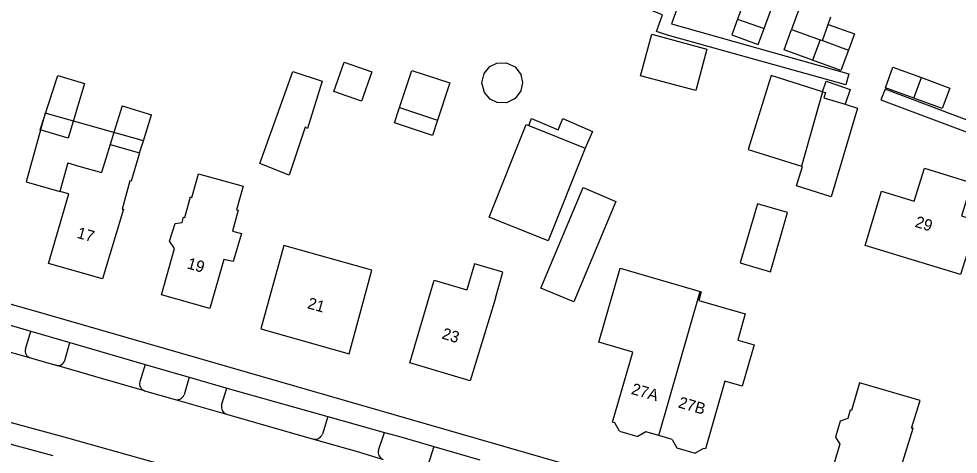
# Model space of a CAD drawing. Extents: x 194485 to 197793, y 468269 to 470822.
# Drawn here: x 196122.3 to 196221.2, y 469637.2 to 469683 of the extents above; entities that cross this region are included whole.
import ezdxf

# ---------------------------------------------------------------- set-up
doc = ezdxf.new("R2010")
doc.units = 0
for name, color, linetype in [('BAG plantopografie panden grensvlak verbouwing pand', 7, 'Continuous'), ('BGT begrenzing pand te verbouwen', 7, 'Continuous'), ('BGT grensvlak gebouwinstallatie plus 1', 7, 'Continuous'), ('BGT grensvlak overig bouwwerk uitbreiding populatie', 7, 'Continuous'), ('BGT grensvlak pand op maaiveld', 7, 'Continuous'), ('BGT grensvlak pand op maaiveld LR', 7, 'Continuous'), ('BGT grensvlak pand te slopen', 7, 'Continuous'), ('BGT grensvlak wegdeel', 7, 'Continuous'), ('BGT tekst huisnummerreeks', 7, 'Continuous')]:
    doc.layers.add(name, color=color, linetype=linetype)

msp = doc.modelspace()

# ---------------------------------------------------------------- linework, layer by layer
at = {"layer": 'BAG plantopografie panden grensvlak verbouwing pand'}
msp.add_lwpolyline([(196135.429, 469670.217), (196125.087, 469673.103), (196123.071, 469665.879), (196126.635, 469664.885)], dxfattribs=at)
at = {"layer": 'BGT begrenzing pand te verbouwen'}
for p, q in [((196132.322, 469671.085), (196131.93, 469669.83)), ((196131.93, 469669.83), (196131.018, 469666.865)), ((196127.47, 469667.877), (196126.635, 469664.885)), ((196127.47, 469667.877), (196128.63, 469667.546)), ((196128.63, 469667.546), (196131.018, 469666.865))]:
    msp.add_line(p, q, dxfattribs=at)
at = {"layer": 'BGT grensvlak gebouwinstallatie plus 1'}
for p, q in [((196199.357, 469686.84), (196197.971, 469683.015)), ((196200.751, 469682.008), (196202.136, 469685.833)), ((196204.539, 469684.416), (196203.652, 469681.929)), ((196207.514, 469682.445), (196207.791, 469683.237)), ((196206.9, 469680.752), (196207.514, 469682.445)), ((196207.514, 469682.445), (196210.265, 469681.447)), ((196210.265, 469681.447), (196209.643, 469679.757)), ((196171.888, 469678.007), (196172.636, 469678.379)), ((196172.636, 469678.379), (196173.601, 469678.414)), ((196173.601, 469678.414), (196174.544, 469677.974)), ((196171.056, 469676.302), (196171.297, 469677.301)), ((196171.297, 469677.301), (196171.888, 469678.007)), ((196174.544, 469677.974), (196175.152, 469677.178)), ((196171.308, 469675.306), (196171.056, 469676.302)), ((196175.152, 469677.178), (196175.334, 469676.327)), ((196175.334, 469676.327), (196175.162, 469675.473)), ((196171.907, 469674.606), (196171.308, 469675.306)), ((196175.162, 469675.473), (196174.563, 469674.67)), ((196172.66, 469674.243), (196171.907, 469674.606)), ((196174.563, 469674.67), (196173.625, 469674.219)), ((196161.858, 469672.101), (196162.389, 469673.706)), ((196173.625, 469674.219), (196172.66, 469674.243)), ((196166.37, 469672.388), (196165.839, 469670.784)), ((196175.973, 469671.834), (196176.288, 469672.56)), ((196176.288, 469672.56), (196179.063, 469671.357)), ((196179.063, 469671.357), (196179.581, 469672.549)), ((196179.581, 469672.549), (196182.698, 469671.196)), ((196165.839, 469670.784), (196161.858, 469672.101)), ((196182.698, 469671.196), (196181.931, 469669.442))]:
    msp.add_line(p, q, dxfattribs=at)
for points in [[(196188.921, 469681.425), (196194.734, 469679.864), (196193.561, 469675.493), (196187.747, 469677.054), (196188.921, 469681.425)], [(196206.912, 469675.377), (196207.304, 469676.482), (196209.82, 469675.589), (196209.273, 469674.046)], [(196200.056, 469663.575), (196198.253, 469657.363), (196201.427, 469656.442), (196203.229, 469662.654), (196200.056, 469663.575)]]:
    msp.add_lwpolyline(points, dxfattribs=at)
at = {"layer": 'BGT grensvlak overig bouwwerk uitbreiding populatie'}
for p, q in [((196197.971, 469683.015), (196197.367, 469681.348)), ((196197.971, 469683.015), (196200.751, 469682.008)), ((196197.367, 469681.348), (196200.147, 469680.341)), ((196200.147, 469680.341), (196200.751, 469682.008))]:
    msp.add_line(p, q, dxfattribs=at)
msp.add_lwpolyline([(196159.463, 469677.458), (196158.386, 469674.378), (196155.46, 469675.4), (196156.536, 469678.481), (196159.463, 469677.458)], dxfattribs=at)
at = {"layer": 'BGT grensvlak pand op maaiveld'}
for p, q in [((196203.652, 469681.929), (196206.648, 469680.843)), ((196206.648, 469680.843), (196206.9, 469680.752)), ((196206.9, 469680.752), (196209.643, 469679.757)), ((196162.389, 469673.706), (196163.682, 469677.611)), ((196163.682, 469677.611), (196167.663, 469676.294)), ((196167.663, 469676.294), (196166.37, 469672.388)), ((196162.389, 469673.706), (196166.37, 469672.388)), ((196210.595, 469673.632), (196207.828, 469664.322)), ((196209.273, 469674.046), (196210.595, 469673.632)), ((196175.973, 469671.834), (196181.931, 469669.442)), ((196127.556, 469664.628), (196126.635, 469664.885)), ((196185.519, 469639.674), (196185.041, 469640.537)), ((196185.519, 469639.674), (196187.459, 469639.117)), ((196188.323, 469639.595), (196187.459, 469639.117)), ((196189.682, 469639.204), (196188.323, 469639.595)), ((196191.069, 469638.806), (196189.682, 469639.204)), ((196191.069, 469638.806), (196191.557, 469637.925)), ((196191.557, 469637.925), (196193.497, 469637.368)), ((196194.378, 469637.856), (196193.497, 469637.368))]:
    msp.add_line(p, q, dxfattribs=at)
for points in [[(196205.863, 469678.684), (196202.876, 469679.776), (196203.652, 469681.929)], [(196209.643, 469679.757), (196208.849, 469677.591), (196205.863, 469678.684)], [(196151.16, 469677.499), (196154.232, 469676.481), (196152.709, 469671.496), (196152.452, 469671.629), (196150.756, 469666.582), (196147.666, 469667.817), (196151.16, 469677.499)], [(196216.529, 469674.687), (196213.546, 469675.769), (196214.316, 469677.939), (196217.317, 469676.85)], [(196206.912, 469675.377), (196201.494, 469677.073), (196199.062, 469669.303), (196204.703, 469667.537)], [(196217.317, 469676.85), (196220.318, 469675.761), (196219.511, 469673.604), (196216.529, 469674.687)], [(196206.912, 469675.377), (196207.221, 469675.28), (196207.052, 469674.741), (196209.273, 469674.046)], [(196171.809, 469662.176), (196175.725, 469671.933), (196175.973, 469671.834)], [(196181.931, 469669.442), (196178.015, 469659.685), (196171.809, 469662.176)], [(196135.024, 469668.932), (196134.131, 469665.976), (196134, 469666.014)], [(196207.828, 469664.322), (196204.151, 469665.474), (196204.789, 469667.51), (196204.703, 469667.537)], [(196139.488, 469661.606), (196139.656, 469662.193), (196139.769, 469662.142), (196140.376, 469664.331), (196140.502, 469664.255), (196141.236, 469666.732), (196145.927, 469665.441), (196145.218, 469662.951), (196145.407, 469662.926), (196144.787, 469660.712), (196145.73, 469660.472), (196144.857, 469657.504), (196143.888, 469657.732), (196142.421, 469652.563), (196137.315, 469654.019), (196138.704, 469658.869)], [(196211.411, 469659.184), (196213.121, 469664.902), (196216.561, 469663.843), (196217.635, 469667.331), (196222.618, 469665.797), (196221.544, 469662.309), (196223.207, 469661.797), (196221.431, 469656.146), (196211.411, 469659.184)], [(196134, 469666.014), (196133.177, 469663.034), (196133.316, 469663.009), (196131.102, 469655.702), (196125.443, 469657.309), (196127.556, 469664.628)], [(196177.269, 469654.712), (196181.714, 469665.285), (196185.155, 469663.838), (196180.71, 469653.265), (196177.269, 469654.712)], [(196138.704, 469658.869), (196138.183, 469659.646), (196138.746, 469661.506), (196139.488, 469661.606)], [(196150.203, 469659.193), (196147.778, 469650.446), (196157.066, 469647.819), (196159.478, 469656.604), (196150.203, 469659.193)], [(196172.474, 469653.671), (196173.27, 469656.394), (196170.277, 469657.269), (196169.481, 469654.546)], [(196185.041, 469640.537), (196184.784, 469640.611), (196186.925, 469647.99), (196183.36, 469649.025), (196185.603, 469656.808), (196194.027, 469654.368)], [(196172.474, 469653.671), (196169.798, 469644.962), (196163.452, 469646.868), (196166.04, 469655.552), (196169.481, 469654.546)], [(196194.027, 469654.368), (196194.142, 469654.335), (196193.875, 469653.4)], [(196193.875, 469653.4), (196198.77, 469652.003), (196197.975, 469649.226), (196199.694, 469648.733), (196198.451, 469644.394), (196196.619, 469644.919)], [(196196.619, 469644.919), (196194.58, 469637.798), (196194.378, 469637.856)], [(196210.788, 469644.746), (196209.968, 469641.827), (196209.817, 469641.89), (196209.577, 469640.984), (196208.772, 469640.733), (196208.255, 469639.047), (196208.72, 469638.317), (196207.207, 469633.298), (196213.787, 469631.406), (196216.434, 469639.974), (196216.271, 469639.999), (196217.166, 469642.892), (196210.788, 469644.746)]]:
    msp.add_lwpolyline(points, dxfattribs=at)
at = {"layer": 'BGT grensvlak pand op maaiveld LR'}
for p, q in [((196206.648, 469680.843), (196205.863, 469678.684)), ((196216.529, 469674.687), (196217.317, 469676.85)), ((196206.912, 469675.377), (196204.703, 469667.537)), ((196131.93, 469669.83), (196135.024, 469668.932)), ((196189.682, 469639.204), (196194.027, 469654.368))]:
    msp.add_line(p, q, dxfattribs=at)
at = {"layer": 'BGT grensvlak pand te slopen'}
for p, q in [((196133.195, 469673.879), (196132.322, 469671.085)), ((196133.195, 469673.879), (196136.288, 469672.94)), ((196135.429, 469670.217), (196136.288, 469672.94)), ((196135.024, 469668.932), (196135.429, 469670.217))]:
    msp.add_line(p, q, dxfattribs=at)
msp.add_lwpolyline([(196127.503, 469670.479), (196124.56, 469671.352), (196126.394, 469677.086), (196129.211, 469676.239), (196127.503, 469670.479)], dxfattribs=at)
at = {"layer": 'BGT grensvlak wegdeel'}
for p, q in [((196108.597, 469651.664), (196123.525, 469647.368)), ((196123.012, 469648.297), (196123.563, 469650.203)), ((196123.563, 469650.203), (196127.683, 469649.003)), ((196127.135, 469647.109), (196127.683, 469649.003)), ((196127.683, 469649.003), (196135.598, 469646.698)), ((196123.525, 469647.368), (196126.207, 469646.596)), ((196135.598, 469646.698), (196135.04, 469644.857)), ((196135.598, 469646.698), (196140.252, 469645.343)), ((196140.252, 469645.343), (196139.694, 469643.502)), ((196135.551, 469643.918), (196138.77, 469642.998)), ((196143.643, 469642.407), (196144.207, 469644.192)), ((196144.207, 469644.192), (196154.829, 469641.217)), ((196138.77, 469642.998), (196144.152, 469641.46)), ((196144.152, 469641.46), (196153.337, 469638.836)), ((196154.829, 469641.217), (196154.261, 469639.339)), ((196154.829, 469641.217), (196160.802, 469639.543)), ((196117.805, 469639.311), (196125.874, 469637.126)), ((196160.163, 469637.654), (196160.802, 469639.543)), ((196165.982, 469638.053), (196165.374, 469636.044)), ((196165.982, 469638.053), (196170.837, 469636.643))]:
    msp.add_line(p, q, dxfattribs=at)
for points in [[(196199.745, 469706.573), (196191.009, 469682.499), (196209.678, 469677.243), (196209.345, 469676.079), (196190.59, 469681.334), (196189.415, 469681.713), (196190.067, 469683.475), (196161.422, 469694.832), (196161.854, 469695.963), (196190.492, 469684.611), (196198.594, 469706.992)], [(196233.443, 469678.338), (196230.187, 469669.33), (196213.493, 469675.635), (196213.058, 469674.513), (196231.849, 469667.487), (196229.272, 469661.534), (196230.383, 469661.047), (196241.897, 469657.582), (196261.842, 469651.633), (196267.784, 469649.474), (196268.194, 469650.602)], [(196175.66, 469637.385), (196123.884, 469652.311), (196095.247, 469660.384), (196088.835, 469662.163)], [(196110.083, 469654.104), (196111.303, 469653.773), (196123.563, 469650.203)], [(196135.551, 469643.918), (196130.408, 469645.388), (196126.207, 469646.596)], [(196147.619, 469633.382), (196136.184, 469636.482), (196127.464, 469638.922), (196116.739, 469641.83), (196105.568, 469644.957)], [(196140.252, 469645.343), (196144.106, 469644.22), (196144.207, 469644.192)], [(196153.337, 469638.836), (196158.065, 469637.485), (196160.655, 469636.697)], [(196160.802, 469639.543), (196162.285, 469639.128), (196165.982, 469638.053)], [(196316.876, 469599.589), (196302.962, 469600.691), (196175.66, 469637.385)]]:
    msp.add_lwpolyline(points, dxfattribs=at)
for centre, radius, start, end in [((196123.734, 469648.089), 0.751, 163.94131, 253.87423), ((196126.414, 469647.317), 0.75, 253.97869, 343.8891), ((196135.758, 469644.639), 0.75, 163.09776, 254.01194), ((196138.954, 469643.759), 0.783, 256.40133, 340.81959), ((196144.439, 469642.224), 0.816, 167.07381, 249.44108), ((196153.503, 469639.631), 0.812, 258.21594, 338.90936), ((196160.95, 469637.454), 0.812, 165.73013, 248.68586)]:
    msp.add_arc(centre, radius, start, end, dxfattribs=at)

# ---------------------------------------------------------------- texts
at = {"layer": 'BGT tekst huisnummerreeks'}
for s, rotation, p in [('29', 343.1, (196216.551, 469661.179)), ('17', 344.1, (196128.341, 469660.021)), ('19', 344.1, (196139.94, 469656.806)), ('21', 344.2, (196152.599, 469652.616)), ('23', 343.3, (196166.747, 469649.428)), ('27A', 344, (196186.694, 469643.6)), ('27B', 344, (196191.636, 469642.18))]:
    msp.add_text(s, height=1.2, rotation=rotation, dxfattribs=at).set_placement(p)

doc.saveas('drawing.dxf')
